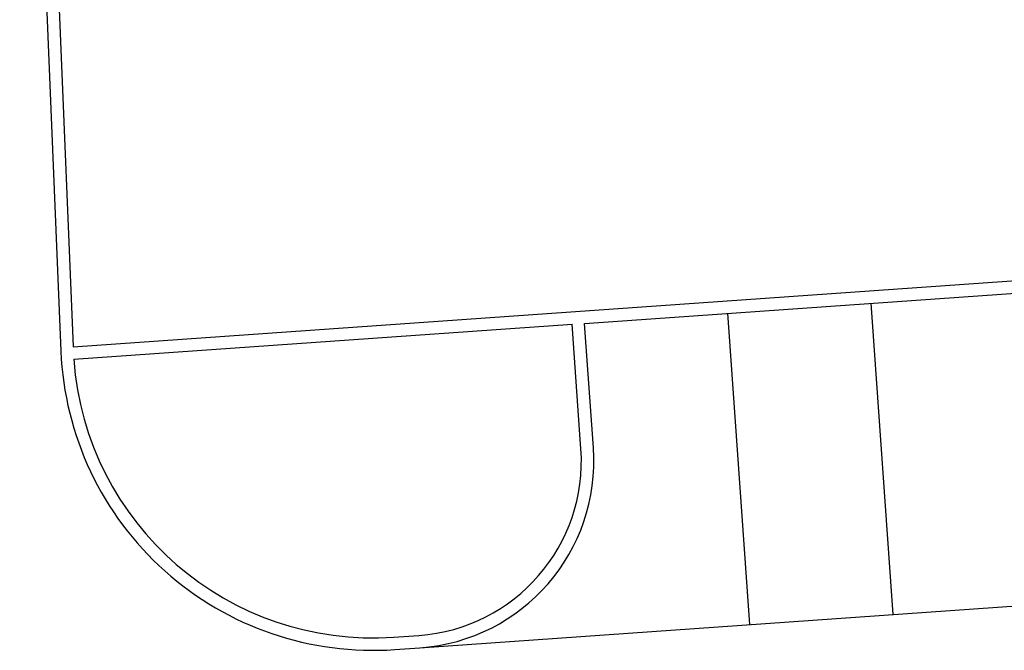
# Model space of a CAD drawing. Extents: x -7228 to 74941, y -112898 to 85621.
# Tile 371 of 635: x 50411 to 51988, y 40576 to 41586. Entities that reach past the tile are written whole.
import ezdxf

# ---------------------------------------------------------------- set-up
doc = ezdxf.new("R2010")
doc.units = 0
doc.layers.add('Pzt-chodniki', color=8, linetype='CONTINUOUS')

msp = doc.modelspace()

# ---------------------------------------------------------------- linework, layer by layer
at = {"layer": 'Pzt-chodniki'}
for points in [[(50690.866, 42956.914, 0.40662813), (50411.282, 42645.211), (50476.97, 41054.88, 0.42274422), (51011.675, 40576.75), (51051.496, 40579.555, 0.41421356), (51329.677, 40899.892), (51315.625, 41099.398)], [(50692.21, 42936.959, 0.40662813), (50431.264, 42646.036), (50496.703, 41061.767)], [(50497.73, 41041.79, 0.41421356), (51010.269, 40596.701), (51050.091, 40599.506, 0.41421356), (51309.726, 40898.487), (51295.674, 41097.993)]]:
    msp.add_lwpolyline(points, format="xyb", dxfattribs=at)
for points in [[(50496.703, 41061.767), (62805.749, 41928.755)], [(51315.625, 41099.398), (62787.204, 41907.399)], [(51051.496, 40579.555), (63121.593, 41429.713)], [(51809.618, 40632.954), (51774.488, 41131.718)], [(51580.187, 40616.794), (51545.056, 41115.558)], [(50497.73, 41041.79), (51295.674, 41097.993)]]:
    msp.add_lwpolyline(points, dxfattribs=at)

doc.saveas('drawing.dxf')
